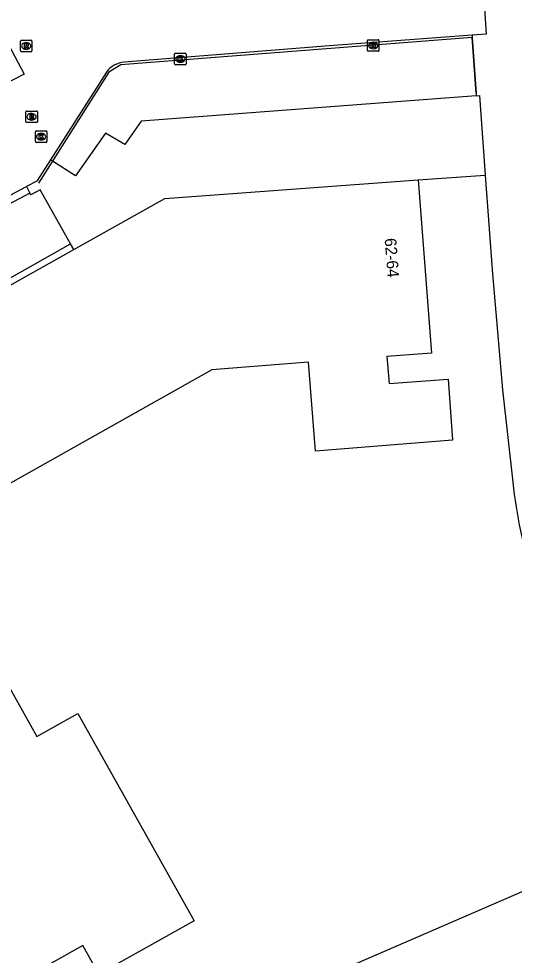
# Model space of a CAD drawing. Extents: x 161087 to 161922, y 382574 to 383873.
# Drawn here: x 161649.3 to 161692.2, y 383278.2 to 383359.1 of the extents above; entities that cross this region are included whole.
import ezdxf

# ---------------------------------------------------------------- set-up
doc = ezdxf.new("R2010")
doc.units = 0
for name, color, linetype in [('IMGEO_Hek', 7, 'Continuous'), ('IMGEO_Kolk', 7, 'Continuous'), ('IMGEO_Muur', 7, 'Continuous'), ('IMGEO_Pand', 7, 'Continuous'), ('IMGEO_Pand_nummerreeks', 7, 'Continuous'), ('IMGEO_Rijbaan_lokaal_gesloten', 7, 'Continuous'), ('IMGEO_Rijbaan_lokaal_open', 7, 'Continuous'), ('IMGEO_Rioolput', 7, 'Continuous'), ('IMGEO_Voetgangersgebied_open', 7, 'Continuous'), ('IMGEO_Voetpad_open', 7, 'Continuous')]:
    doc.layers.add(name, color=color, linetype=linetype)

msp = doc.modelspace()

# ---------------------------------------------------------------- linework, layer by layer
at = {"layer": 'IMGEO_Hek'}
for points in [[(161688.521, 383357.486), (161658.152, 383355.138), (161657.117, 383354.506), (161651.028, 383344.9)], [(161688.854, 383352.687), (161688.521, 383357.486)]]:
    msp.add_lwpolyline(points, dxfattribs=at)
at = {"layer": 'IMGEO_Kolk'}
for p, q in [((161679.535, 383357.294), (161680.387, 383357.294)), ((161679.46, 383356.368), (161679.46, 383357.22)), ((161679.971, 383356.514), (161679.946, 383356.514)), ((161679.948, 383357.074), (161679.973, 383357.074)), ((161680.461, 383357.22), (161680.461, 383356.368)), ((161662.789, 383355.209), (161662.789, 383356.061)), ((161662.864, 383356.135), (161663.716, 383356.135)), ((161663.277, 383355.915), (161663.302, 383355.915)), ((161663.79, 383356.061), (161663.79, 383355.209)), ((161680.387, 383356.294), (161679.535, 383356.294)), ((161663.716, 383355.135), (161662.864, 383355.135)), ((161663.3, 383355.355), (161663.275, 383355.355)), ((161650.749, 383348.489), (161650.749, 383349.341)), ((161650.824, 383349.415), (161651.676, 383349.415)), ((161651.237, 383349.195), (161651.262, 383349.195)), ((161651.75, 383349.341), (161651.75, 383348.489)), ((161651.676, 383348.415), (161650.824, 383348.415)), ((161651.26, 383348.635), (161651.235, 383348.635))]:
    msp.add_line(p, q, dxfattribs=at)
for points in [[(161679.535, 383357.294), (161680.387, 383357.294)], [(161679.46, 383356.368), (161679.46, 383357.22)], [(161679.781, 383356.994), (161679.904, 383356.994), (161679.904, 383356.843), (161680.034, 383356.994), (161680.198, 383356.994), (161680.052, 383356.843), (161680.205, 383356.594), (161680.053, 383356.594), (161679.968, 383356.758), (161679.904, 383356.691), (161679.904, 383356.594), (161679.781, 383356.594), (161679.781, 383356.994)], [(161680.461, 383357.22), (161680.461, 383356.368)], [(161662.789, 383355.209), (161662.789, 383356.061)], [(161662.864, 383356.135), (161663.716, 383356.135)], [(161663.11, 383355.835), (161663.233, 383355.835), (161663.233, 383355.684), (161663.363, 383355.835), (161663.527, 383355.835), (161663.381, 383355.684), (161663.534, 383355.435), (161663.382, 383355.435), (161663.297, 383355.599), (161663.233, 383355.532), (161663.233, 383355.435), (161663.11, 383355.435), (161663.11, 383355.835)], [(161663.79, 383356.061), (161663.79, 383355.209)], [(161680.387, 383356.294), (161679.535, 383356.294)], [(161663.716, 383355.135), (161662.864, 383355.135)], [(161650.749, 383348.489), (161650.749, 383349.341)], [(161650.824, 383349.415), (161651.676, 383349.415)], [(161651.75, 383349.341), (161651.75, 383348.489)], [(161651.676, 383348.415), (161650.824, 383348.415)], [(161651.07, 383349.115), (161651.193, 383349.115), (161651.193, 383348.964), (161651.323, 383349.115), (161651.487, 383349.115), (161651.341, 383348.964), (161651.494, 383348.715), (161651.342, 383348.715), (161651.257, 383348.879), (161651.193, 383348.812), (161651.193, 383348.715), (161651.07, 383348.715), (161651.07, 383349.115)]]:
    msp.add_lwpolyline(points, dxfattribs=at)
for centre, start, end in [((161679.537, 383357.218), 91.55205, 178.44795), ((161679.537, 383357.218), 91.55205, 178.44795), ((161680.385, 383357.218), 1.55205, 88.44795), ((161680.385, 383357.218), 1.55205, 88.44795), ((161662.866, 383356.059), 91.55205, 178.44795), ((161662.866, 383356.059), 91.55205, 178.44795), ((161663.714, 383356.059), 1.55205, 88.44795), ((161663.714, 383356.059), 1.55205, 88.44795), ((161679.537, 383356.37), 181.55205, 268.44795), ((161679.537, 383356.37), 181.55205, 268.44795), ((161680.385, 383356.37), 271.55205, 358.44795), ((161680.385, 383356.37), 271.55205, 358.44795), ((161662.866, 383355.211), 181.55205, 268.44795), ((161662.866, 383355.211), 181.55205, 268.44795), ((161663.714, 383355.211), 271.55205, 358.44795), ((161663.714, 383355.211), 271.55205, 358.44795), ((161650.826, 383349.339), 91.55205, 178.44795), ((161650.826, 383349.339), 91.55205, 178.44795), ((161651.674, 383349.339), 1.55205, 88.44795), ((161651.674, 383349.339), 1.55205, 88.44795), ((161650.826, 383348.491), 181.55205, 268.44795), ((161650.826, 383348.491), 181.55205, 268.44795), ((161651.674, 383348.491), 271.55205, 358.44795), ((161651.674, 383348.491), 271.55205, 358.44795)]:
    msp.add_arc(centre, 0.0765, start, end, dxfattribs=at)
for centre, major_axis, ratio, start_param, end_param in [((161679.947, 383356.794), (-0.387, 0.002), 0.722429, 4.712389, 7.853982), ((161679.972, 383356.794), (-0.39, 0.002), 0.717154, 1.570796, 4.712389), ((161663.276, 383355.635), (-0.387, 0.002), 0.722429, 4.712389, 7.853982), ((161663.301, 383355.635), (-0.39, 0.002), 0.717154, 1.570796, 4.712389), ((161651.236, 383348.915), (-0.387, 0.002), 0.722429, 4.712389, 7.853982), ((161651.261, 383348.915), (-0.39, 0.002), 0.717154, 1.570796, 4.712389)]:
    msp.add_ellipse(centre, major_axis=major_axis, ratio=ratio, start_param=start_param, end_param=end_param, dxfattribs=at)
at = {"layer": 'IMGEO_Muur'}
for points in [[(161627.513, 383332.694), (161649.98, 383344.604)], [(161649.98, 383344.604), (161650.286, 383344.031)], [(161650.286, 383344.031), (161607.26, 383321.217)], [(161631.248, 383326.918), (161653.798, 383339.657)], [(161654.077, 383339.162), (161653.798, 383339.657)]]:
    msp.add_lwpolyline(points, dxfattribs=at)
at = {"layer": 'IMGEO_Pand'}
for points in [[(161683.844, 383345.18), (161685.005, 383330.223), (161681.134, 383329.909), (161681.33, 383327.59), (161686.434, 383327.964), (161686.813, 383322.681), (161674.96, 383321.748), (161674.355, 383329.435), (161666.003, 383328.765), (161640.986, 383314.71), (161650.887, 383297.086), (161654.421, 383299.071), (161664.476, 383281.173), (161656.246, 383276.55), (161654.854, 383279.029), (161638.859, 383270.042)], [(161654.077, 383339.162), (161661.952, 383343.58), (161683.844, 383345.18)], [(161631.225, 383325.964), (161631.59, 383326.168), (161631.713, 383326.234), (161631.581, 383326.48), (161633.692, 383327.675), (161649.419, 383336.55), (161654.077, 383339.162)]]:
    msp.add_lwpolyline(points, dxfattribs=at)
at = {"layer": 'IMGEO_Rijbaan_lokaal_gesloten'}
msp.add_lwpolyline([(161653.798, 383339.657), (161651.17, 383344.324), (161650.364, 383343.886), (161650.286, 383344.031)], dxfattribs=at)
at = {"layer": 'IMGEO_Rijbaan_lokaal_open'}
for points in [[(161689.399, 383362.666), (161689.738, 383357.765), (161688.507, 383357.688)], [(161688.507, 383357.688), (161676.179, 383356.771), (161658.438, 383355.342)], [(161647.956, 383356.571), (161648.446, 383356.82), (161649.769, 383354.33), (161646.947, 383352.886)], [(161656.889, 383354.506), (161652.059, 383346.93)], [(161688.871, 383352.438), (161659.898, 383350.247), (161658.499, 383348.25), (161656.804, 383349.228), (161654.227, 383345.547), (161652.241, 383346.813), (161652.059, 383346.93)], [(161688.871, 383352.438), (161689.146, 383352.486), (161689.648, 383345.604)], [(161652.059, 383346.93), (161650.878, 383345.078), (161649.98, 383344.604)], [(161683.844, 383345.18), (161689.648, 383345.604)]]:
    msp.add_lwpolyline(points, dxfattribs=at)
msp.add_arc((161658.559, 383353.265), 2.081, 93.3333, 143.37844, dxfattribs=at)
at = {"layer": 'IMGEO_Rioolput'}
for p, q in [((161649.532, 383357.258), (161650.384, 383357.258)), ((161649.457, 383356.332), (161649.457, 383357.184)), ((161649.968, 383356.478), (161649.943, 383356.478)), ((161649.945, 383357.038), (161649.97, 383357.038)), ((161650.458, 383357.184), (161650.458, 383356.332)), ((161650.384, 383356.258), (161649.532, 383356.258)), ((161649.921, 383350.21), (161649.921, 383351.062)), ((161649.996, 383351.136), (161650.848, 383351.136)), ((161650.409, 383350.916), (161650.434, 383350.916)), ((161650.922, 383351.062), (161650.922, 383350.21)), ((161650.848, 383350.136), (161649.996, 383350.136)), ((161650.432, 383350.356), (161650.407, 383350.356))]:
    msp.add_line(p, q, dxfattribs=at)
for points in [[(161649.532, 383357.258), (161650.384, 383357.258)], [(161649.457, 383356.332), (161649.457, 383357.184)], [(161650.046, 383356.956), (161649.794, 383356.958), (161649.794, 383356.558)], [(161649.794, 383356.558), (161649.918, 383356.558), (161649.918, 383356.72), (161649.929, 383356.72)], [(161649.972, 383356.877), (161649.918, 383356.877), (161649.918, 383356.796)], [(161649.918, 383356.796), (161649.97, 383356.796)], [(161649.976, 383356.691), (161650.047, 383356.558), (161650.187, 383356.558), (161650.122, 383356.684)], [(161650.458, 383357.184), (161650.458, 383356.332)], [(161650.384, 383356.258), (161649.532, 383356.258)], [(161649.921, 383350.21), (161649.921, 383351.062)], [(161649.996, 383351.136), (161650.848, 383351.136)], [(161650.51, 383350.834), (161650.258, 383350.836), (161650.258, 383350.436)], [(161650.922, 383351.062), (161650.922, 383350.21)], [(161650.848, 383350.136), (161649.996, 383350.136)], [(161650.258, 383350.436), (161650.382, 383350.436), (161650.382, 383350.598), (161650.393, 383350.598)], [(161650.436, 383350.755), (161650.382, 383350.755), (161650.382, 383350.674)], [(161650.382, 383350.674), (161650.434, 383350.674)], [(161650.44, 383350.569), (161650.511, 383350.436), (161650.651, 383350.436), (161650.586, 383350.562)]]:
    msp.add_lwpolyline(points, dxfattribs=at)
for centre, radius, start, end in [((161649.534, 383357.182), 0.0765, 91.55205, 178.44795), ((161649.534, 383357.182), 0.0765, 91.55205, 178.44795), ((161650.382, 383357.182), 0.0765, 1.55205, 88.44795), ((161650.382, 383357.182), 0.0765, 1.55205, 88.44795), ((161649.928, 383356.667), 0.0533, 26.02933, 88.69889), ((161649.954, 383356.985), 0.19, 274.7715, 282.96867), ((161649.978, 383356.781), 0.0964, 77.00612, 93.18647), ((161649.992, 383356.838), 0.0378, 276.66336, 79.67722), ((161650.045, 383356.846), 0.109, 350.36119, 89.41601), ((161650.043, 383356.846), 0.112, 277.58423, 350.98172), ((161650.027, 383356.631), 0.108, 29.51342, 73.79051), ((161649.534, 383356.334), 0.0765, 181.55205, 268.44795), ((161649.534, 383356.334), 0.0765, 181.55205, 268.44795), ((161650.382, 383356.334), 0.0765, 271.55205, 358.44795), ((161650.382, 383356.334), 0.0765, 271.55205, 358.44795), ((161649.998, 383351.06), 0.0765, 91.55205, 178.44795), ((161649.998, 383351.06), 0.0765, 91.55205, 178.44795), ((161650.509, 383350.724), 0.109, 350.36119, 89.41601), ((161650.846, 383351.06), 0.0765, 1.55205, 88.44795), ((161650.846, 383351.06), 0.0765, 1.55205, 88.44795), ((161649.998, 383350.212), 0.0765, 181.55205, 268.44795), ((161649.998, 383350.212), 0.0765, 181.55205, 268.44795), ((161650.392, 383350.545), 0.0533, 26.02933, 88.69889), ((161650.418, 383350.863), 0.19, 274.7715, 282.96867), ((161650.442, 383350.659), 0.0964, 77.00612, 93.18647), ((161650.456, 383350.716), 0.0378, 276.66336, 79.67722), ((161650.507, 383350.724), 0.112, 277.58423, 350.98172), ((161650.491, 383350.509), 0.108, 29.51342, 73.79051), ((161650.846, 383350.212), 0.0765, 271.55205, 358.44795), ((161650.846, 383350.212), 0.0765, 271.55205, 358.44795)]:
    msp.add_arc(centre, radius, start, end, dxfattribs=at)
for centre, major_axis, ratio, start_param, end_param in [((161649.944, 383356.758), (-0.387, 0.002), 0.722429, 4.712389, 7.853982), ((161649.969, 383356.758), (-0.39, 0.002), 0.717154, 1.570796, 4.712389), ((161650.408, 383350.636), (-0.387, 0.002), 0.722429, 4.712389, 7.853982), ((161650.433, 383350.636), (-0.39, 0.002), 0.717154, 1.570796, 4.712389)]:
    msp.add_ellipse(centre, major_axis=major_axis, ratio=ratio, start_param=start_param, end_param=end_param, dxfattribs=at)
at = {"layer": 'IMGEO_Voetgangersgebied_open'}
msp.add_lwpolyline([(161701.415, 383287.367), (161669.162, 383273.421), (161658.976, 383268.91), (161657.81, 383268.389), (161657.229, 383269.478), (161647.094, 383263.721), (161641.408, 383261.33), (161643.415, 383257.649), (161625.724, 383250), (161620.744, 383247.847), (161619.707, 383249.567), (161614.226, 383247.354), (161613.468, 383248.69)], dxfattribs=at)
at = {"layer": 'IMGEO_Voetpad_open'}
for points in [[(161688.507, 383357.688), (161688.521, 383357.486), (161688.854, 383352.687), (161688.871, 383352.438)], [(161689.648, 383345.604), (161690.271, 383337.067), (161691.139, 383327.041), (161692.029, 383319.054)]]:
    msp.add_lwpolyline(points, dxfattribs=at)
msp.add_arc((161740.407, 383324.592), 48.693, 186.53029, 206.55774, dxfattribs=at)

# ---------------------------------------------------------------- texts
at = {"layer": 'IMGEO_Pand_nummerreeks'}
msp.add_text('62-64', height=1, rotation=274.44021, dxfattribs=at).set_placement((161680.947, 383340.119))

doc.saveas('drawing.dxf')
